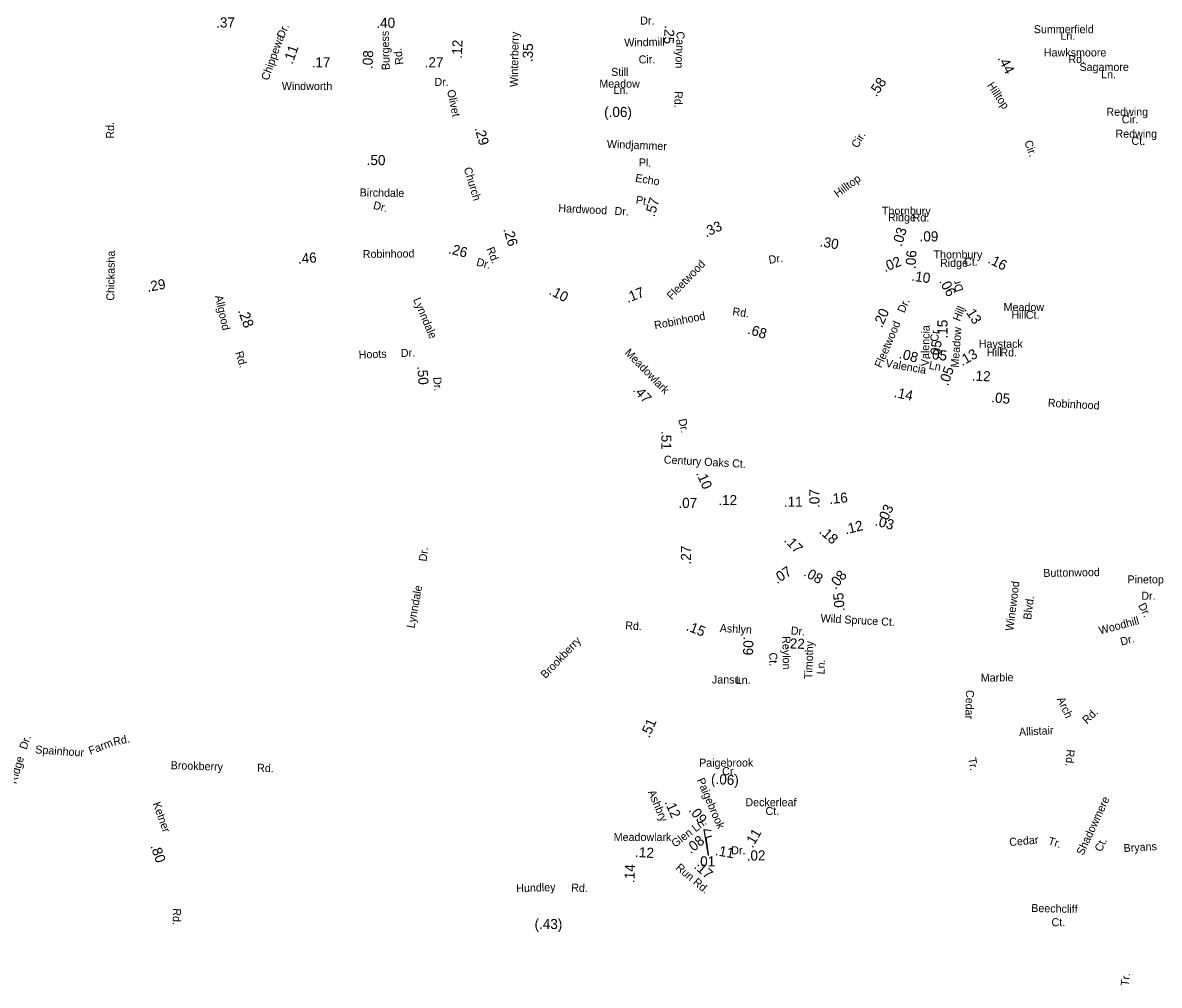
# Model space of a CAD drawing. Extents: x 1553981 to 1780076, y 812965 to 996873.
# Drawn here: x 1589400 to 1602893, y 857712 to 869138 of the extents above; entities that cross this region are included whole.
import ezdxf

# ---------------------------------------------------------------- set-up
doc = ezdxf.new("R2010")
doc.units = 0
for name, color, linetype in [('Exist Road Non-System Type 51 Label', 7, 'Continuous'), ('Exist Road Secondary Mileage Hundredths English Label', 7, 'Continuous'), ('Map Preparation Border Antique Large Shape', 7, 'Continuous')]:
    doc.layers.add(name, color=color, linetype=linetype)

msp = doc.modelspace()

# ---------------------------------------------------------------- linework, layer by layer
at = {"layer": 'Exist Road Secondary Mileage Hundredths English Label'}
for points in [[(1597541, 859254), (1597489, 859562), (1597574, 859549)], [(1597543, 859261), (1597513, 859466), (1597581, 859487)]]:
    msp.add_lwpolyline(points, dxfattribs=at)

# ---------------------------------------------------------------- texts
at = {"layer": 'Exist Road Non-System Type 51 Label'}
for s, rotation, p in [('Dr.', 359.6686, (1596731, 869116)), ('Windmill', 1.1168, (1596542, 868855)), ('Cir.', 1.1168, (1596713, 868654)), ('Windjammer', 357.7438, (1596333, 867652)), ('Pl.', 357.7438, (1596712, 867433)), ('Echo', 350.8044, (1596667, 867251)), ('Hardwood', 357.0336, (1595757, 866892)), ('Dr.', 357.0336, (1596424, 866857)), ('Pt.', 350.8044, (1596674, 866992)), ('Hoots', 2.2968, (1593390, 865149)), ('Dr.', 2.2968, (1593890, 865169)), ('Dr.', 83.4836, (1594194, 862739)), ('Buttonwood', 0.8784, (1601517, 862559)), ('Winewood', 82.7447, (1601159, 861914)), ('Lynndale', 79.4685, (1594050, 861944)), ('Blvd.', 82.7447, (1601371, 862047)), ('Dr.', 297.0585, (1602640, 862221)), ('Woodhill', 14.8607, (1602190, 861875)), ('Rd.', 357.1456, (1596551, 861937)), ('Brookberry', 46.2361, (1595606, 861346)), ('Dr.', 14.8607, (1602444, 861742)), ('Marble', 0.8642, (1600775, 861315)), ('Cedar', 268.6068, (1600599, 861218)), ('Arch', 294.9888, (1601676, 861109)), ('Rd.', 44.3499, (1602034, 860807)), ('Allistair', 2.8806, (1601230, 860672)), ('Dr.', 71.1165, (1589444, 860503)), ('Farm', 21.3896, (1590203, 860447)), ('Rd.', 12.0352, (1590484, 860555)), ('Spainhour', 356.1354, (1589546, 860465)), ('Rd.', 265.3692, (1601794, 860514)), ('Ridge', 73.8612, (1589324, 860096)), ('Brookberry', 358.3074, (1591155, 860277)), ('Rd.', 358.3074, (1592181, 860247)), ('Tr.', 279.5271, (1600624, 860408)), ('Shadowmere', 65.0245, (1601990, 859247)), ('Cedar', 4.9987, (1601116, 859364)), ('Tr.', 343.2722, (1601566, 859385)), ('Ct.', 65.0245, (1602206, 859288)), ('Bryans', 3.5552, (1602472, 859292)), ('Beechcliff', 358.5134, (1601372, 858583)), ('Ct.', 0.5427, (1601614, 858413)), ('Tr.', 83.3504, (1602528, 857699))]:
    msp.add_text(s, height=95, rotation=rotation, dxfattribs=at).set_placement(p)
for s, p in [('Summerfield', (1601403, 869013)), ('Ln.', (1601720, 868935)), ('Hawksmoore', (1601523, 868737)), ('Rd.', (1601815, 868658)), ('Sagamore', (1601946, 868565)), ('Ln.', (1602203, 868477)), ('Redwing', (1602266, 868033)), ('Cir.', (1602448, 867943)), ('Redwing', (1602373, 867773)), ('Ct.', (1602563, 867688)), ('Pinetop', (1602516, 862482)), ('Dr.', (1602680, 862288))]:
    msp.add_text(s, height=95, dxfattribs=at).set_placement(p)
at = {"layer": 'Exist Road Secondary Mileage Hundredths English Label'}
for s, height, rotation, p in [('.37', 120, 359.896, (1591696, 869081)), ('.40', 120, 0.1324, (1593598, 869077)), ('.25', 120, 266.3658, (1597022, 869109)), ('.11', 120, 70.832, (1592602, 868637)), ('.12', 120, 87.3499, (1594612, 868710)), ('.35', 120, 88.7797, (1595454, 868669)), ('.17', 120, 0.7737, (1592830, 868606)), ('.08', 120, 86.9591, (1593551, 868585)), ('.27', 120, 359.8573, (1594171, 868608)), ('.44', 120, 297.411, (1600971, 868715)), ('.58', 120, 55.7347, (1599534, 868251)), ('(.06)', 120, 359.805, (1596302, 868019)), ('.29', 120, 285.3804, (1594764, 867886)), ('.50', 120, 359.174, (1593482, 867449)), ('.57', 120, 73.8619, (1596899, 866826)), ('.33', 120, 25.1386, (1597513, 866588)), ('.03', 120, 73.2815, (1599834, 866473)), ('.26', 120, 286.5128, (1595104, 866686)), ('.30', 120, 350.0799, (1598856, 866485)), ('.09', 120, 0, (1600047, 866542)), ('.46', 120, 4.3387, (1592671, 866276)), ('.26', 120, 345.6142, (1594446, 866403)), ('.06', 120, 86.2718, (1599998, 866211)), ('.02', 120, 22.1474, (1599636, 866175)), ('.16', 120, 333.5222, (1600848, 866292)), ('.10', 120, 351.7376, (1599945, 866077)), ('.29', 120, 10.2256, (1590884, 865942)), ('.06', 120, 298.1651, (1600276, 866070)), ('.10', 120, 332.3541, (1595639, 865920)), ('.17', 120, 21.3546, (1596583, 865811)), ('.20', 120, 66.6816, (1599601, 865508)), ('.13', 120, 302.7202, (1600572, 865734)), ('.28', 125, 290.3063, (1591952, 865720)), ('.15', 120, 89.8799, (1600379, 865389)), ('.68', 120, 342.5516, (1597998, 865449)), ('.05', 120, 83.6766, (1600287, 865141)), ('.08', 120, 345.1291, (1599795, 865158)), ('.05', 120, 352.9836, (1600145, 865151)), ('.13', 120, 29.7605, (1600554, 865060)), ('.50', 120, 273.8026, (1594084, 865059)), ('.05', 120, 70.5156, (1600384, 864820)), ('.12', 120, 357.4187, (1600665, 864890)), ('.14', 120, 348.0749, (1599737, 864696)), ('.47', 120, 312.7305, (1596636, 864773)), ('.05', 120, 354.9334, (1600895, 864633)), ('.51', 120, 269.5939, (1596982, 864292)), ('.10', 120, 293.3325, (1597392, 863792)), ('.07', 120, 90, (1598859, 863378)), ('.16', 120, 5.2056, (1598977, 863424)), ('.03', 120, 65.2767, (1599650, 863182)), ('.12', 120, 14.0304, (1599170, 863063)), ('.03', 120, 345.3855, (1599510, 863172)), ('.18', 120, 317.7391, (1598847, 863088)), ('.27', 120, 88.9804, (1597332, 862706)), ('.17', 120, 313.6804, (1598431, 862988)), ('.07', 120, 32.5624, (1598354, 862473)), ('.08', 120, 330.7964, (1598662, 862579)), ('.08', 120, 50.5391, (1599050, 862404)), ('.05', 120, 95.3106, (1599160, 862155)), ('.15', 120, 338.5531, (1597267, 861929)), ('.09', 120, 267.6621, (1597958, 861854)), ('.22', 120, 357.949, (1598460, 861712)), ('.51', 120, 66.9039, (1596839, 860640)), ('(.06)', 120, 356.8225, (1597569, 860104)), ('.12', 120, 294.2794, (1597017, 859886)), ('.09', 120, 308.9968, (1597300, 859787)), ('.11', 120, 60.0084, (1598064, 859334)), ('.08', 120, 38.6536, (1597331, 859268)), ('.80', 120, 289.5044, (1590914, 859364)), ('.12', 120, 356.3329, (1596667, 859236)), ('.11', 120, 349.6978, (1597615, 859258)), ('.02', 120, 0.4048, (1597995, 859192)), ('.14', 120, 87.6373, (1596661, 858924)), ('.17', 120, 318.8202, (1597360, 859110)), ('.01', 120, 0.0118, (1597398, 859123)), ('(.43)', 120, 359.8869, (1595476, 858380))]:
    msp.add_text(s, height=height, rotation=rotation, dxfattribs=at).set_placement(p)
for s, p in [('.07', (1597184, 863378)), ('.12', (1597658, 863411)), ('.11', (1598436, 863392))]:
    msp.add_text(s, height=120, dxfattribs=at).set_placement(p)
at = {"layer": 'Map Preparation Border Antique Large Shape'}
for s, rotation, p in [('Chippewa', 70.3384, (1592316, 868445)), ('Dr.', 67.0547, (1592498, 868946)), ('Burgess', 91.7014, (1593758, 868577)), ('Winterberry', 88.7797, (1595276, 868373)), ('Canyon', 267.8269, (1597164, 869036)), ('Rd.', 96.9112, (1593919, 868644)), ('Still', 359.805, (1596386, 868507)), ('Windworth', 359.8574, (1592475, 868339)), ('Dr.', 359.8573, (1594287, 868388)), ('Meadow', 359.805, (1596245, 868368)), ('Hilltop', 303.7323, (1600845, 868395)), ('Olivet', 281.6399, (1594437, 868333)), ('Ln.', 359.805, (1596414, 868292)), ('Rd.', 269.0913, (1597139, 868327)), ('Rd.', 90.0015, (1590484, 867761)), ('Cir.', 59.7597, (1599312, 867642)), ('Cir.', 290.0206, (1601289, 867723)), ('Church', 287.056, (1594634, 867408)), ('Hilltop', 36.2109, (1599074, 867059)), ('Birchdale', 359.174, (1593399, 867076)), ('Dr.', 346.0977, (1593554, 866930)), ('Chickasha', 89.3903, (1590487, 865838)), ('Robinhood', 0.7153, (1593437, 866344)), ('Rd.', 291.9286, (1594903, 866453)), ('Dr.', 344.399, (1594778, 866258)), ('Fleetwood', 46.0519, (1597104, 865843)), ('Dr.', 8.0255, (1598262, 866276)), ('Dr', 109.1253, (1600570, 865963)), ('Allgood', 282.4833, (1591681, 865893)), ('Lynndale', 293.1775, (1594033, 865852)), ('Rd.', 352.1669, (1597821, 865666)), ('Dr.', 65.7988, (1599865, 865685)), ('Hill', 67.7633, (1600524, 865586)), ('Robinhood', 10.9841, (1596906, 865498)), ('Fleetwood', 66.9194, (1599594, 865033)), ('Valencia', 88.8989, (1600158, 865060)), ('Cr', 84.9236, (1600267, 865349)), ('Meadow', 85.7662, (1600510, 865042)), ('Rd.', 287.2032, (1591921, 865222)), ('Meadowlark', 314.3859, (1596540, 865213)), ('Valencia', 349.9418, (1599638, 865053)), ('Ln', 348.6805, (1600152, 865031)), ('Dr.', 273.8026, (1594274, 864929)), ('Robinhood', 356.7844, (1601568, 864580)), ('Dr.', 281.8029, (1597183, 864427)), ('Century Oaks Ct.', 356.8925, (1597009, 863906)), ('Wild Spruce Ct.', 356.8925, (1598870, 862023)), ('Ashlyn', 356.8925, (1597673, 861906)), ('Dr.', 354.5847, (1598515, 861878)), ('Reylon', 270.9147, (1598418, 861855)), ('Timothy', 87.7283, (1598771, 861345)), ('Ct.', 270.9147, (1598262, 861662)), ('Ln.', 87.7283, (1598919, 861401)), ('Paigebrook', 293.1582, (1597401, 860149)), ('Ashbry', 293.1817, (1596820, 860007)), ('Ketner', 289.7382, (1590941, 859869)), ('Glen Ln.', 36.893, (1597145, 859344)), ('Run Rd.', 319.8209, (1597144, 859095)), ('Hundley', 2.0911, (1595260, 858815)), ('Rd.', 357.9499, (1595910, 858825)), ('Rd.', 268.2683, (1591185, 858627))]:
    msp.add_text(s, height=95, rotation=rotation, dxfattribs=at).set_placement(p)
for s, p in [('Thornbury', (1599600, 866858)), ('Ridge', (1599672, 866780)), ('Rd.', (1599964, 866778)), ('Thornbury', (1600213, 866339)), ('Ridge', (1600290, 866239)), ('Ct.', (1600575, 866253)), ('Meadow', (1601045, 865715)), ('Hill', (1601137, 865623)), ('Ct.', (1601309, 865623)), ('Haystack', (1600750, 865279)), ('Hill', (1600846, 865179)), ('Rd.', (1601007, 865176)), ('Jansu', (1597582, 861294)), ('Ln.', (1597865, 861288)), ('Paigebrook', (1597430, 860307)), ('Cr.', (1597703, 860206)), ('Deckerleaf', (1597979, 859837)), ('Ct.', (1598218, 859734)), ('Meadowlark ', (1596416, 859424)), ('Dr.', (1597811, 859266))]:
    msp.add_text(s, height=95, dxfattribs=at).set_placement(p)

doc.saveas('drawing.dxf')
